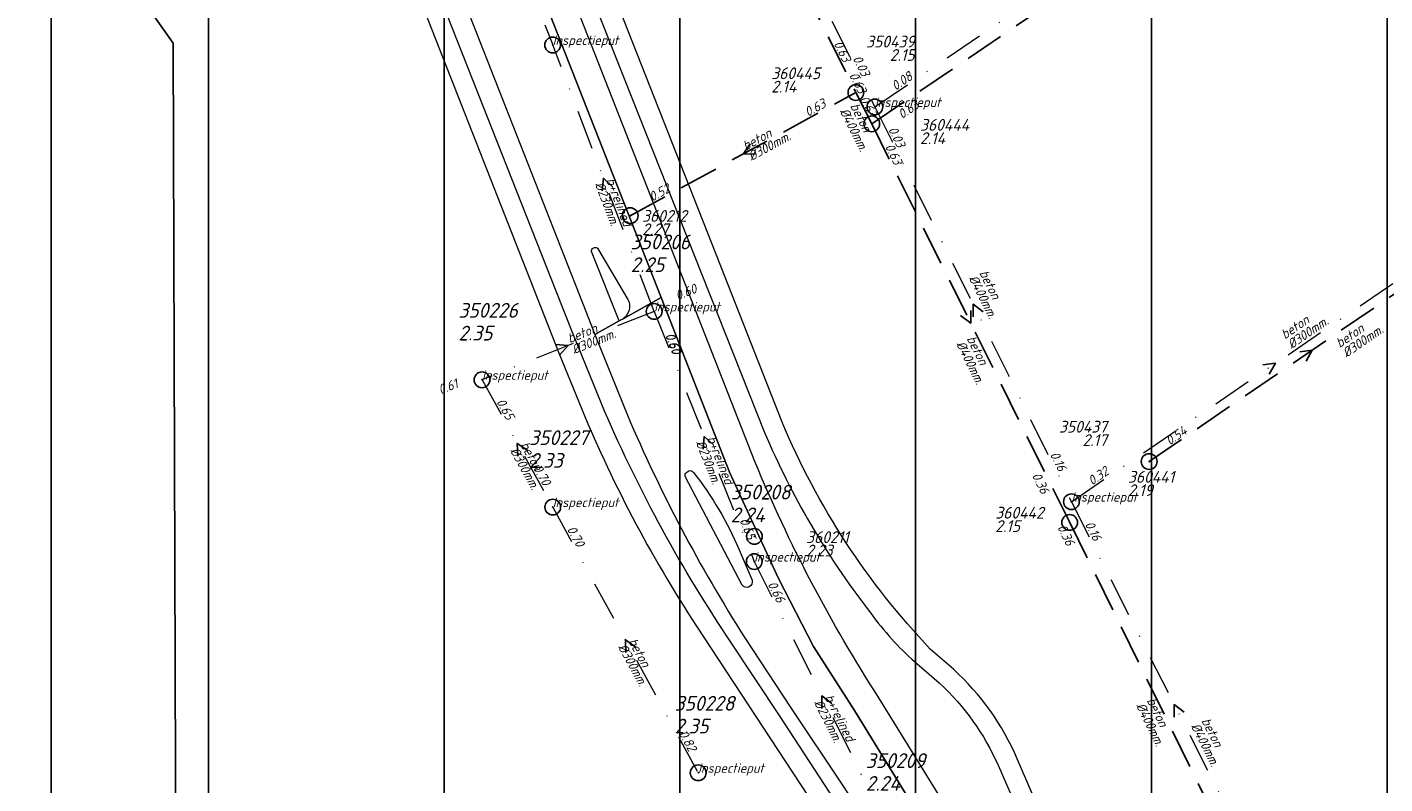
# Model space of a CAD drawing. Extents: x 148869 to 161638, y 453607 to 469810.
# Tile 488 of 656: x 155975 to 156147, y 462055 to 462151. Entities that reach past the tile are written whole.
import ezdxf
from ezdxf.enums import TextEntityAlignment as Align

# ---------------------------------------------------------------- set-up
doc = ezdxf.new("R2010")
doc.units = 0
doc.header["$PDMODE"] = 32
doc.header["$PDSIZE"] = 2
doc.linetypes.add('RI-HWA', pattern=[7.4, 5, -2.4])
doc.linetypes.add('RI-VWA', pattern=[11, 5, -3, 0, -3])
doc.layers.get('0').update_dxf_attribs({"linetype": 'CONTINUOUS'})
doc.layers.get('DEFPOINTS').update_dxf_attribs({"linetype": 'CONTINUOUS'})
for name, color, linetype in [('2022', 10, 'CONTINUOUS'), ('2022 hatch', 10, 'CONTINUOUS'), ('2024 hatch', 160, 'CONTINUOUS'), ('B-OI-RI-BOB-T18-niet meenemen', 252, 'CONTINUOUS'), ('B-OI-RI-DIAMETER-T18-niet meenemen', 252, 'CONTINUOUS'), ('B-OI-RI-HWA-PUTDEKSELHOOGTE-T25-niet meenemen', 252, 'CONTINUOUS'), ('B-OI-RI-HWA-PUTNUMMER-T25-niet meenemen', 252, 'CONTINUOUS'), ('B-OI-RI-HWA_TRANSPORTLEIDING-G-niet meenemen', 252, 'RI-HWA'), ('B-OI-RI-MATERIAAL-T18-niet meenemen', 252, 'CONTINUOUS'), ('B-OI-RI-STROOMRICHTING-S-niet meenemen', 252, 'CONTINUOUS'), ('B-OI-RI-VWA_PUTDEKSELHOOGTE-T25-niet meenemen', 252, 'CONTINUOUS'), ('gs dwa', 252, 'CONTINUOUS'), ('gs rwa', 252, 'CONTINUOUS')]:
    doc.layers.add(name, color=color, linetype=linetype)
for name, color, linetype, lineweight in [('B-OI-RI-STROOMRICHTING-S', 252, 'CONTINUOUS', 25), ('B-OI-RI-VWA-BOB-T18', 34, 'CONTINUOUS', 18), ('B-OI-RI-VWA-DIAMETER-T18', 34, 'CONTINUOUS', 18), ('B-OI-RI-VWA-MATERIAAL-T18', 34, 'CONTINUOUS', 18), ('B-OI-RI-VWA_PUTDEKSELHOOGTE-T25', 34, 'CONTINUOUS', 25), ('B-OI-RI-VWA_PUTNUMMER-T25', 34, 'CONTINUOUS', 25), ('B-OI-RI-VWA_RIOOLPUT-S', 34, 'CONTINUOUS', 25), ('B-OI-RI-VWA_TRANSPORTLEIDING-G', 34, 'RI-VWA', 18), ('B-OI-RI-VWA_TRANSPORTLEIDING-G-niet meenemen', 252, 'RI-VWA', 18), ('B-RO-VH-VERHARDING_ASFALT-GV', 251, 'CONTINUOUS', 18)]:
    doc.layers.add(name, color=color, linetype=linetype, lineweight=lineweight)
doc.styles.add('iso15', font='ISO.shx', dxfattribs={"oblique": 15})
doc.styles.add('NLCS-ISO-M500-T18_CURSIEF', font='NLCS-ISO.ttf', dxfattribs={"oblique": 15, "height": 0.9})
doc.styles.add('NLCS-ISO-M750-T25_CURSIEF', font='NLCS-ISO.ttf', dxfattribs={"oblique": 15, "height": 1.875})
doc.styles.add('NLCS-ISO-M750_CURSIEF', font='NLCS-ISO.ttf', dxfattribs={"oblique": 15})

# ---------------------------------------------------------------- blocks, each defined once
blk = doc.blocks.new('ACMAP_ANN_TEMPLATE_vwa-diam')
at = {"color": 0, "linetype": 'ByBlock', "style": 'NLCS-ISO-M500-T18_CURSIEF', "oblique": 15}
blk.add_attdef('vwa-diam', (0.3, -1.3), '', height=1.2, dxfattribs=at)
blk = doc.blocks.new('ACMAP_ANN_TEMPLATE_vwa-materiaal')
at = {"color": 0, "linetype": 'ByBlock', "style": 'NLCS-ISO-M500-T18_CURSIEF', "oblique": 15}
blk.add_attdef('vwa-mat', (0.3, 0.2), '', height=1.2, dxfattribs=at)
blk = doc.blocks.new('ACMAP_ANN_TEMPLATE_vwa-nap-l')
at = {"color": 0, "linetype": 'ByBlock', "style": 'NLCS-ISO-M500-T18_CURSIEF', "oblique": 15}
blk.add_attdef('vwa-nap-l', (3.3, 0.2), '', height=1.2, dxfattribs=at)
blk = doc.blocks.new('ACMAP_ANN_TEMPLATE_vwa-nap-r')
at = {"color": 0, "linetype": 'ByBlock', "style": 'NLCS-ISO-M500-T18_CURSIEF', "oblique": 15}
blk.add_attdef('vwa-nap-r', (-5.6, 0.2), '', height=1.2, dxfattribs=at)
blk = doc.blocks.new('ACMAP_ANN_TEMPLATE_type knoop')
at = {"layer": 'DEFPOINTS', "style": 'NLCS-ISO-M500-T18_CURSIEF', "oblique": 15}
blk.add_attdef('type_knoop', (0, 0), '', height=1.2, dxfattribs=at)
blk = doc.blocks.new('ACMAP_ANN_TEMPLATE_vwa-puth')
at = {"color": 0, "linetype": 'ByBlock', "style": 'NLCS-ISO-M750-T25_CURSIEF', "oblique": 15}
blk.add_attdef('vwa-puth', (-3, 5), '', height=1.88, dxfattribs=at)
blk = doc.blocks.new('ACMAP_ANN_TEMPLATE_vwa-putnr')
at = {"color": 0, "linetype": 'ByBlock', "style": 'NLCS-ISO-M750-T25_CURSIEF', "oblique": 15}
blk.add_attdef('vaw-putnr', (-3, 7.9), '', height=1.88, dxfattribs=at)
blk = doc.blocks.new('ACMAP_ANN_TEMPLATE_diam')
at = {"color": 0, "linetype": 'ByBlock', "style": 'iso15', "oblique": 15}
blk.add_attdef('diam', (0.5, -1.3), '', height=1.2, dxfattribs=at)
blk = doc.blocks.new('ACMAP_ANN_TEMPLATE_mat')
at = {"color": 0, "linetype": 'ByBlock', "style": 'iso15', "oblique": 15}
blk.add_attdef('mat', (0.5, 0.2), '', height=1.2, dxfattribs=at)
blk = doc.blocks.new('ACMAP_ANN_TEMPLATE_nap-l')
at = {"color": 0, "linetype": 'ByBlock', "style": 'iso15', "oblique": 15}
blk.add_attdef('nap-l', (3.3, 0.2), '', height=1.2, dxfattribs=at)
blk = doc.blocks.new('ACMAP_ANN_TEMPLATE_nap-r')
at = {"color": 0, "linetype": 'ByBlock', "style": 'iso15', "oblique": 15}
blk.add_attdef('nap-r', text='', height=1.2, dxfattribs=at).set_placement((-4.1, 0.2), align=Align.RIGHT)
blk = doc.blocks.new('ACMAP_ANN_TEMPLATE_puth-dwa')
at = {"color": 0, "linetype": 'ByBlock', "style": 'iso15', "oblique": 15}
blk.add_attdef('puth-dwa', text='', height=1.5, dxfattribs=at).set_placement((2.7, 1), align=Align.RIGHT)
blk = doc.blocks.new('ACMAP_ANN_TEMPLATE_putnr-dwa')
at = {"color": 0, "linetype": 'ByBlock', "style": 'iso15', "oblique": 15}
blk.add_attdef('putnr-dwa', text='', height=1.5, dxfattribs=at).set_placement((2.7, 2.7), align=Align.RIGHT)
blk = doc.blocks.new('ACMAP_ANN_TEMPLATE_puth-rwa')
at = {"color": 0, "linetype": 'ByBlock', "style": 'iso15', "oblique": 15}
blk.add_attdef('puth-rwa', (-2.7, -4.4), '', height=1.5, dxfattribs=at)
blk = doc.blocks.new('ACMAP_ANN_TEMPLATE_putnr-rwa')
at = {"color": 0, "linetype": 'ByBlock', "style": 'iso15', "oblique": 15}
blk.add_attdef('putnr-rwa', (-2.7, -2.7), '', height=1.5, dxfattribs=at)

msp = doc.modelspace()

# ---------------------------------------------------------------- hatches: boundary and pattern name
at = {"layer": '2022 hatch'}
h = msp.add_hatch(dxfattribs=at)
h.set_pattern_fill('ANSI31', color=256, scale=19.992, angle=45)
h.set_pattern_definition([(90, (0, 0), (-19.992, 0), [])])
h.paths.add_polyline_path([(155957.39, 462199.72), (155824.6, 462339.47), (155809.4, 462364.77), (155712.06, 462492.35), (155741.32, 462534.94), (155724.45, 462653.5), (155647.56, 462844.84), (155571.03, 462835.78), (155539.5, 462940.93), (155214.41, 462860.04), (154975.03, 462800.21), (154771.75, 462639.51), (154795.06, 462617.84), (154687.68, 462525.32), (154739.27, 462359.61), (154777.22, 462294.15), (154815.26, 462238.26), (154900.32, 462169.47), (154928.55, 462144.03), (154992.39, 461993.67), (155064.08, 461959.84), (155069.75, 461944.78), (155080.62, 461929.02), (155099.54, 461841.43), (155124.54, 461788.65), (155176.21, 461747.53), (155253.1, 461670.14), (155301.18, 461625.42), (155386.96, 461536.3), (155426.74, 461562.76), (155670.4, 461472.54), (155778.97, 461514.91), (155823.82, 461578.91), (155914.94, 461739.53), (155884.36, 461781.4), (155900.67, 461812.33), (155940.19, 461941.25), (155946.89, 461971.72), (155993.5, 462030.18), (155993.12, 462149.22)])
at = {"layer": '2024 hatch'}
h = msp.add_hatch(dxfattribs=at)
h.set_pattern_fill('ANSI31', color=256, scale=29.988, angle=45)
h.set_pattern_definition([(90, (0, 0), (-29.988, 0), [])])
h.paths.add_polyline_path([(155468.24, 462509.2), (155430.3, 462608.99), (155317.39, 462696.7), (155326.79, 462885.8), (155421.55, 463128.67), (155681.88, 463221.51), (155808.81, 463270.9), (155858.2, 463353.96), (156235.32, 463468.35), (156395.06, 463466.8), (156874.43, 463576.88), (157060.31, 463303.94), (157149.74, 462870.77), (157067.92, 462815.11), (157047.81, 462789.79), (157071.17, 462711.57), (156936.5, 462350.7), (156856.27, 462251.62), (156803.36, 462113.22), (156627.76, 461893.96), (156524.84, 461717.19), (156312.22, 461660.25), (156176.03, 461568.49), (155937.87, 461968.15)])

# ---------------------------------------------------------------- linework, layer by layer
at = {"layer": '2022', "flags": 128}
msp.add_lwpolyline([(155957.39, 462199.72), (155993.12, 462149.22), (155993.5, 462030.18), (155946.89, 461971.72)], dxfattribs=at)
at = {"layer": 'B-OI-RI-HWA_TRANSPORTLEIDING-G-niet meenemen'}
for p, q in [((156056.71, 462189.82), (156079.96, 462142.95)), ((156081.98, 462138.97), (156153.87, 462187.75)), ((156051.25, 462127.28), (156079.96, 462142.95)), ((156079.96, 462142.95), (156081.98, 462138.97)), ((156081.98, 462138.97), (156107.16, 462088.25)), ((156117.27, 462096), (156158.78, 462124.38)), ((156107.16, 462088.25), (156132.21, 462037.31))]:
    msp.add_line(p, q, dxfattribs=at)
at = {"layer": 'B-OI-RI-STROOMRICHTING-S', "color": 251}
for points in [[(156049.02, 462130.96), (156047.85, 462132.05), (156047.67, 462130.45)], [(156041.74, 462110.89), (156043.35, 462110.75), (156042.27, 462109.55)], [(156038.23, 462097.39), (156036.89, 462098.3), (156036.96, 462096.69)], [(156061.86, 462098.12), (156060.65, 462099.18), (156060.52, 462097.58)], [(156051.96, 462072.38), (156050.64, 462073.3), (156050.7, 462071.69)], [(156076.92, 462065.23), (156075.62, 462066.19), (156075.62, 462064.58)]]:
    msp.add_lwpolyline(points, dxfattribs=at)
at = {"layer": 'B-OI-RI-STROOMRICHTING-S-niet meenemen'}
for points in [[(156066.53, 462136.44), (156065.61, 462135.11), (156067.22, 462135.17)], [(156096.17, 462115.04), (156094.88, 462116.01), (156094.88, 462114.4)], [(156094.58, 462115.22), (156094.57, 462113.61), (156093.29, 462114.58)], [(156136.43, 462109.97), (156138.02, 462110.19), (156137.24, 462108.78)], [(156131.73, 462108.29), (156133.32, 462108.5), (156132.54, 462107.1)], [(156121.74, 462064.12), (156120.45, 462065.08), (156120.46, 462063.47)]]:
    msp.add_lwpolyline(points, dxfattribs=at)
at = {"layer": 'B-OI-RI-VWA_RIOOLPUT-S'}
for p in [(156041.39, 462149), (156054.3, 462115.1), (156032.4, 462106.4), (156041.4, 462090.2), (156067.03, 462083.27), (156059.9, 462056.4)]:
    msp.add_point(p, dxfattribs=at)
at = {"layer": 'B-OI-RI-VWA_TRANSPORTLEIDING-G', "color": 251}
for p, q in [((156016.45, 462213.7), (156041.39, 462149)), ((156054.3, 462115.1), (156041.39, 462149)), ((156054.3, 462115.1), (156032.4, 462106.4)), ((156054.3, 462115.1), (156067.03, 462083.27)), ((156032.4, 462106.4), (156041.4, 462090.2)), ((156041.4, 462090.2), (156059.9, 462056.4)), ((156067.03, 462083.27), (156084.22, 462049.11))]:
    msp.add_line(p, q, dxfattribs=at)
at = {"layer": 'B-OI-RI-VWA_TRANSPORTLEIDING-G-niet meenemen'}
for p, q in [((156057.08, 462191.77), (156082.38, 462141.12)), ((156082.38, 462141.12), (156154.32, 462189.93)), ((156082.38, 462141.12), (156107.38, 462090.89)), ((156107.38, 462090.89), (156159.26, 462126.11)), ((156107.38, 462090.89), (156133.52, 462039.28))]:
    msp.add_line(p, q, dxfattribs=at)
at = {"layer": 'B-RO-VH-VERHARDING_ASFALT-GV', "flags": 128}
for points in [[(156021.28, 462218.21), (156019.86, 462221.66), (156017.15, 462219.09), (156022.61, 462205.66), (156023.56, 462203.24), (156024.29, 462200.73), (156027.09, 462190.04), (156028.25, 462185.81), (156029.74, 462181.68), (156055.18, 462116.87), (156063.9, 462094.65), (156070.12, 462081.11), (156074.58, 462072.49), (156079.79, 462064.31), (156090.35, 462047.17), (156093.31, 462049.04), (156082.89, 462065.93)], [(156050.35, 462114.16), (156055.18, 462116.87), (156029.74, 462181.68), (156028.25, 462185.81), (156027.09, 462190.04), (156024.29, 462200.73), (156023.56, 462203.24), (156022.61, 462205.66), (156017.15, 462219.09), (156012.36, 462214.54), (156013.81, 462211.19), (156015.63, 462206.86)], [(156004.6, 462203.6), (156008.5, 462195.57), (156042.21, 462109.7), (156044.7, 462103.6)], [(156013.46, 462196.99), (156045.64, 462114.99), (156046.77, 462112.16), (156049.86, 462113.92), (156046.34, 462122.71)], [(156048.04, 462102.33), (156043.75, 462112.86), (156011.19, 462195.41)], [(156067.1, 462096.02), (156058.25, 462118.6), (156033.08, 462182.74)], [(156070.58, 462100.99), (156062.69, 462121.09), (156046.64, 462161.92)], [(156044.27, 462160.51), (156060.38, 462119.79), (156068.34, 462099.69)], [(156047.11, 462123.16), (156050.97, 462116.61)], [(156106.53, 462021.71), (156107.33, 462020.44), (156108.99, 462017.93), (156110.06, 462016.24), (156112.57, 462017.9), (156111.56, 462019.6), (156109.91, 462022.16), (156094.67, 462040.2), (156090.35, 462047.17), (156079.79, 462064.31), (156074.58, 462072.49), (156070.12, 462081.11), (156063.9, 462094.65), (156055.18, 462116.87), (156050.35, 462114.16), (156050.32, 462114.15)], [(156049.86, 462113.92), (156046.77, 462112.16), (156050.89, 462101.91)], [(156058.44, 462094.64), (156058.72, 462094.83)], [(156065.48, 462080.28), (156058.23, 462094.09)], [(156065.12, 462084.77), (156066.76, 462080.89)], [(156059.69, 462075.06), (156074.77, 462052.07), (156093.01, 462024.51), (156097.01, 462018.3)], [(156097.01, 462018.3), (156101.87, 462010.98), (156104.05, 462012.41), (156093.46, 462028.59), (156076.61, 462053.95), (156070.26, 462063.67), (156064.06, 462073.04)], [(156065.83, 462073.58), (156071.7, 462064.65), (156078.19, 462054.95), (156094.4, 462030.16), (156105.54, 462013.38), (156108.1, 462015.03)], [(156092.37, 462069.57), (156089.43, 462072.15)], [(156087.07, 462070.86), (156090.56, 462067.85)], [(156098.05, 462057.36), (156110.37, 462029.06), (156111.88, 462025.62)], [(156113.83, 462027.89), (156113.29, 462028.75), (156112.56, 462030.22), (156100.49, 462058.18)]]:
    msp.add_lwpolyline(points, dxfattribs=at)
at = {"layer": 'B-RO-VH-VERHARDING_ASFALT-GV'}
for points in [[(156046.34, 462122.71, -0.660024), (156047.11, 462123.16)], [(156050.97, 462116.61, -0.372475), (156050.35, 462114.16)], [(156050.32, 462114.15, -0.067844), (156049.86, 462113.92)], [(156044.7, 462103.6, 0.048112), (156059.69, 462075.06)], [(156064.06, 462073.04, -0.046675), (156048.04, 462102.33)], [(156050.89, 462101.91, 0.04106), (156065.83, 462073.58)], [(156089.43, 462072.15, -0.090977), (156070.58, 462100.99)], [(156068.34, 462099.69, 0.063028), (156081.54, 462077.12)], [(156058.23, 462094.09, -0.261097), (156058.44, 462094.64)], [(156058.72, 462094.83, -0.343732), (156059.31, 462094.62)], [(156059.31, 462094.62, -0.064669), (156065.12, 462084.77)], [(156082.89, 462065.93, -0.045129), (156067.1, 462096.02)], [(156066.76, 462080.89, -0.821354), (156065.48, 462080.28)], [(156081.54, 462077.12, 0.052627), (156087.07, 462070.86)], [(156100.49, 462058.18, 0.106491), (156092.37, 462069.57)], [(156090.56, 462067.85, -0.102215), (156098.05, 462057.36)]]:
    msp.add_lwpolyline(points, format="xyb", dxfattribs=at)
at = {"layer": 'gs dwa'}
for p in [(156082.38, 462141.12), (156107.38, 462090.89)]:
    msp.add_point(p, dxfattribs=at)
at = {"layer": 'gs rwa'}
for p in [(156079.96, 462142.95), (156081.98, 462138.97), (156051.25, 462127.28), (156117.27, 462096), (156107.16, 462088.25), (156067.05, 462086.48)]:
    msp.add_point(p, dxfattribs=at)

# ---------------------------------------------------------------- block references
at = {"layer": 'B-OI-RI-BOB-T18-niet meenemen'}
ref = msp.add_blockref('ACMAP_ANN_TEMPLATE_nap-r', (156079.96, 462142.95), dxfattribs=dict(at, rotation=296.3916922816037))
ref.add_attrib('nap-r', '0.63', dxfattribs={"layer": '0', "color": 0, "linetype": 'ByBlock', "height": 1.2, "rotation": 296.3917, "style": 'NLCS-ISO-M750_CURSIEF', "oblique": 15}).set_placement((156078.32, 462146.71), align=Align.RIGHT)
ref = msp.add_blockref('ACMAP_ANN_TEMPLATE_nap-r', (156082.38, 462141.12), dxfattribs=dict(at, rotation=296.5474012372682))
ref.add_attrib('nap-r', '0.03', dxfattribs={"layer": '0', "color": 0, "linetype": 'ByBlock', "height": 1.2, "rotation": 296.5474, "style": 'NLCS-ISO-M750_CURSIEF', "oblique": 15}).set_placement((156080.73, 462144.88), align=Align.RIGHT)
ref = msp.add_blockref('ACMAP_ANN_TEMPLATE_nap-r', (156081.98, 462138.97), dxfattribs=dict(at, rotation=296.8978955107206))
ref.add_attrib('nap-r', '0.63', dxfattribs={"layer": '0', "color": 0, "linetype": 'ByBlock', "height": 1.2, "rotation": 296.8979, "style": 'NLCS-ISO-M750_CURSIEF', "oblique": 15}).set_placement((156080.31, 462142.71), align=Align.RIGHT)
ref = msp.add_blockref('ACMAP_ANN_TEMPLATE_nap-l', (156082.38, 462141.12), dxfattribs=dict(at, rotation=34.15546793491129))
ref.add_attrib('nap-l', '0.08', (156085, 462143.14), dxfattribs={"layer": '0', "color": 0, "linetype": 'ByBlock', "height": 1.2, "rotation": 34.1555, "style": 'NLCS-ISO-M750_CURSIEF', "oblique": 15})
ref = msp.add_blockref('ACMAP_ANN_TEMPLATE_nap-r', (156079.96, 462142.95), dxfattribs=dict(at, rotation=28.62094397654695))
ref.add_attrib('nap-r', '0.63', dxfattribs={"layer": '0', "color": 0, "linetype": 'ByBlock', "height": 1.2, "rotation": 28.6209, "style": 'NLCS-ISO-M750_CURSIEF', "oblique": 15}).set_placement((156076.27, 462141.16), align=Align.RIGHT)
ref = msp.add_blockref('ACMAP_ANN_TEMPLATE_nap-l', (156078.71, 462145), dxfattribs=dict(at, rotation=296.8978955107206))
ref.add_attrib('nap-l', '0.63', (156080.38, 462142.15), dxfattribs={"layer": '0', "color": 0, "linetype": 'ByBlock', "height": 1.2, "rotation": 296.8979, "style": 'NLCS-ISO-M750_CURSIEF', "oblique": 15})
ref = msp.add_blockref('ACMAP_ANN_TEMPLATE_nap-l', (156083.21, 462137.51), dxfattribs=dict(at, rotation=34.15998690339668))
ref.add_attrib('nap-l', '0.63', (156085.83, 462139.53), dxfattribs={"layer": '0', "color": 0, "linetype": 'ByBlock', "height": 1.2, "rotation": 34.16, "style": 'NLCS-ISO-M750_CURSIEF', "oblique": 15})
ref = msp.add_blockref('ACMAP_ANN_TEMPLATE_nap-l', (156082.38, 462141.12), dxfattribs=dict(at, rotation=296.4618502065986))
ref.add_attrib('nap-l', '0.03', (156084.03, 462138.26), dxfattribs={"layer": '0', "color": 0, "linetype": 'ByBlock', "height": 1.2, "rotation": 296.4619, "style": 'NLCS-ISO-M750_CURSIEF', "oblique": 15})
ref = msp.add_blockref('ACMAP_ANN_TEMPLATE_nap-l', (156081.98, 462138.97), dxfattribs=dict(at, rotation=296.4016945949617))
ref.add_attrib('nap-l', '0.63', (156083.63, 462136.1), dxfattribs={"layer": '0', "color": 0, "linetype": 'ByBlock', "height": 1.2, "rotation": 296.4017, "style": 'NLCS-ISO-M750_CURSIEF', "oblique": 15})
ref = msp.add_blockref('ACMAP_ANN_TEMPLATE_nap-l', (156051.25, 462127.28), dxfattribs=dict(at, rotation=28.62094397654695))
ref.add_attrib('nap-l', '0.52', (156054.05, 462129.04), dxfattribs={"layer": '0', "color": 0, "linetype": 'ByBlock', "height": 1.2, "rotation": 28.6209, "style": 'NLCS-ISO-M750_CURSIEF', "oblique": 15})
ref = msp.add_blockref('ACMAP_ANN_TEMPLATE_nap-l', (156117.27, 462096), dxfattribs=dict(at, rotation=34.36757641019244))
ref.add_attrib('nap-l', '0.54', (156119.88, 462098.02), dxfattribs={"layer": '0', "color": 0, "linetype": 'ByBlock', "height": 1.2, "rotation": 34.3676, "style": 'NLCS-ISO-M750_CURSIEF', "oblique": 15})
ref = msp.add_blockref('ACMAP_ANN_TEMPLATE_nap-r', (156107.38, 462090.89), dxfattribs=dict(at, rotation=296.4618502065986))
ref.add_attrib('nap-r', '0.16', dxfattribs={"layer": '0', "color": 0, "linetype": 'ByBlock', "height": 1.2, "rotation": 296.4619, "style": 'NLCS-ISO-M750_CURSIEF', "oblique": 15}).set_placement((156105.74, 462094.65), align=Align.RIGHT)
ref = msp.add_blockref('ACMAP_ANN_TEMPLATE_nap-r', (156105.18, 462088.01), dxfattribs=dict(at, rotation=296.4016945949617))
ref.add_attrib('nap-r', '0.36', dxfattribs={"layer": '0', "color": 0, "linetype": 'ByBlock', "height": 1.2, "rotation": 296.4017, "style": 'NLCS-ISO-M750_CURSIEF', "oblique": 15}).set_placement((156103.54, 462091.77), align=Align.RIGHT)
ref = msp.add_blockref('ACMAP_ANN_TEMPLATE_nap-l', (156107.38, 462090.89), dxfattribs=dict(at, rotation=34.17511298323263))
ref.add_attrib('nap-l', '0.32', (156110, 462092.91), dxfattribs={"layer": '0', "color": 0, "linetype": 'ByBlock', "height": 1.2, "rotation": 34.1751, "style": 'NLCS-ISO-M750_CURSIEF', "oblique": 15})
ref = msp.add_blockref('ACMAP_ANN_TEMPLATE_nap-l', (156103.91, 462090.51), dxfattribs=dict(at, rotation=296.1867445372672))
ref.add_attrib('nap-l', '0.36', (156105.55, 462087.64), dxfattribs={"layer": '0', "color": 0, "linetype": 'ByBlock', "height": 1.2, "rotation": 296.1867, "style": 'NLCS-ISO-M750_CURSIEF', "oblique": 15})
ref = msp.add_blockref('ACMAP_ANN_TEMPLATE_nap-l', (156107.38, 462090.89), dxfattribs=dict(at, rotation=296.8578214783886))
ref.add_attrib('nap-l', '0.16', (156109.05, 462088.04), dxfattribs={"layer": '0', "color": 0, "linetype": 'ByBlock', "height": 1.2, "rotation": 296.8578, "style": 'NLCS-ISO-M750_CURSIEF', "oblique": 15})
at = {"layer": 'B-OI-RI-DIAMETER-T18-niet meenemen'}
ref = msp.add_blockref('ACMAP_ANN_TEMPLATE_diam', (156078.79, 462141.62), dxfattribs=dict(at, rotation=296.8978955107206))
ref.add_attrib('diam', '%%c400mm.', (156077.86, 462140.59), dxfattribs={"layer": '0', "color": 0, "linetype": 'ByBlock', "height": 1.2, "rotation": 296.8979, "style": 'NLCS-ISO-M750_CURSIEF', "oblique": 15})
ref = msp.add_blockref('ACMAP_ANN_TEMPLATE_diam', (156065.61, 462135.11), dxfattribs=dict(at, rotation=28.62094397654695))
ref.add_attrib('diam', '%%c300mm.', (156066.67, 462134.21), dxfattribs={"layer": '0', "color": 0, "linetype": 'ByBlock', "height": 1.2, "rotation": 28.6209, "style": 'NLCS-ISO-M750_CURSIEF', "oblique": 15})
ref = msp.add_blockref('ACMAP_ANN_TEMPLATE_diam', (156095.22, 462120.37), dxfattribs=dict(at, rotation=296.4618502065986))
ref.add_attrib('diam', '%%c400mm.', (156094.28, 462119.35), dxfattribs={"layer": '0', "color": 0, "linetype": 'ByBlock', "height": 1.2, "rotation": 296.4619, "style": 'NLCS-ISO-M750_CURSIEF', "oblique": 15})
ref = msp.add_blockref('ACMAP_ANN_TEMPLATE_diam', (156134.23, 462111.07), dxfattribs=dict(at, rotation=34.17511298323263))
ref.add_attrib('diam', '%%c300mm.', (156135.37, 462110.28), dxfattribs={"layer": '0', "color": 0, "linetype": 'ByBlock', "height": 1.2, "rotation": 34.1751, "style": 'NLCS-ISO-M750_CURSIEF', "oblique": 15})
ref = msp.add_blockref('ACMAP_ANN_TEMPLATE_diam', (156141.21, 462109.98), dxfattribs=dict(at, rotation=34.36757641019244))
ref.add_attrib('diam', '%%c300mm.', (156142.36, 462109.19), dxfattribs={"layer": '0', "color": 0, "linetype": 'ByBlock', "height": 1.2, "rotation": 34.3676, "style": 'NLCS-ISO-M750_CURSIEF', "oblique": 15})
ref = msp.add_blockref('ACMAP_ANN_TEMPLATE_diam', (156093.62, 462112), dxfattribs=dict(at, rotation=296.4016945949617))
ref.add_attrib('diam', '%%c400mm.', (156092.68, 462110.98), dxfattribs={"layer": '0', "color": 0, "linetype": 'ByBlock', "height": 1.2, "rotation": 296.4017, "style": 'NLCS-ISO-M750_CURSIEF', "oblique": 15})
ref = msp.add_blockref('ACMAP_ANN_TEMPLATE_diam', (156116.52, 462065.98), dxfattribs=dict(at, rotation=296.1867445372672))
ref.add_attrib('diam', '%%c400mm.', (156115.57, 462064.95), dxfattribs={"layer": '0', "color": 0, "linetype": 'ByBlock', "height": 1.2, "rotation": 296.1867, "style": 'NLCS-ISO-M750_CURSIEF', "oblique": 15})
ref = msp.add_blockref('ACMAP_ANN_TEMPLATE_diam', (156123.47, 462063.38), dxfattribs=dict(at, rotation=296.8578214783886))
ref.add_attrib('diam', '%%c400mm.', (156122.54, 462062.35), dxfattribs={"layer": '0', "color": 0, "linetype": 'ByBlock', "height": 1.2, "rotation": 296.8578, "style": 'NLCS-ISO-M750_CURSIEF', "oblique": 15})
at = {"layer": 'B-OI-RI-HWA-PUTDEKSELHOOGTE-T25-niet meenemen'}
ref = msp.add_blockref('ACMAP_ANN_TEMPLATE_puth-rwa', (156071.89, 462147.35), dxfattribs=at)
ref.add_attrib('puth-rwa', '2.14', (156069.19, 462142.95), dxfattribs={"layer": '0', "color": 0, "linetype": 'ByBlock', "height": 1.5, "style": 'NLCS-ISO-M750_CURSIEF', "oblique": 15})
ref = msp.add_blockref('ACMAP_ANN_TEMPLATE_puth-rwa', (156090.82, 462140.79), dxfattribs=at)
ref.add_attrib('puth-rwa', '2.14', (156088.12, 462136.39), dxfattribs={"layer": '0', "color": 0, "linetype": 'ByBlock', "height": 1.5, "style": 'NLCS-ISO-M750_CURSIEF', "oblique": 15})
ref = msp.add_blockref('ACMAP_ANN_TEMPLATE_puth-rwa', (156055.46, 462129.2), dxfattribs=at)
ref.add_attrib('puth-rwa', '2.27', (156052.76, 462124.8), dxfattribs={"layer": '0', "color": 0, "linetype": 'ByBlock', "height": 1.5, "style": 'NLCS-ISO-M750_CURSIEF', "oblique": 15})
ref = msp.add_blockref('ACMAP_ANN_TEMPLATE_puth-rwa', (156117.27, 462096), dxfattribs=at)
ref.add_attrib('puth-rwa', '2.19', (156114.57, 462091.6), dxfattribs={"layer": '0', "color": 0, "linetype": 'ByBlock', "height": 1.5, "style": 'NLCS-ISO-M750_CURSIEF', "oblique": 15})
ref = msp.add_blockref('ACMAP_ANN_TEMPLATE_puth-rwa', (156100.39, 462091.44), dxfattribs=at)
ref.add_attrib('puth-rwa', '2.15', (156097.69, 462087.04), dxfattribs={"layer": '0', "color": 0, "linetype": 'ByBlock', "height": 1.5, "style": 'NLCS-ISO-M750_CURSIEF', "oblique": 15})
ref = msp.add_blockref('ACMAP_ANN_TEMPLATE_puth-rwa', (156076.33, 462088.33), dxfattribs=at)
ref.add_attrib('puth-rwa', '2.23', (156073.63, 462083.93), dxfattribs={"layer": '0', "color": 0, "linetype": 'ByBlock', "height": 1.5, "style": 'NLCS-ISO-M750_CURSIEF', "oblique": 15})
at = {"layer": 'B-OI-RI-HWA-PUTNUMMER-T25-niet meenemen'}
ref = msp.add_blockref('ACMAP_ANN_TEMPLATE_putnr-rwa', (156071.89, 462147.35), dxfattribs=at)
ref.add_attrib('putnr-rwa', '360445', (156069.19, 462144.65), dxfattribs={"layer": '0', "color": 0, "linetype": 'ByBlock', "height": 1.5, "style": 'NLCS-ISO-M750_CURSIEF', "oblique": 15})
ref = msp.add_blockref('ACMAP_ANN_TEMPLATE_putnr-rwa', (156090.82, 462140.79), dxfattribs=at)
ref.add_attrib('putnr-rwa', '360444', (156088.12, 462138.09), dxfattribs={"layer": '0', "color": 0, "linetype": 'ByBlock', "height": 1.5, "style": 'NLCS-ISO-M750_CURSIEF', "oblique": 15})
ref = msp.add_blockref('ACMAP_ANN_TEMPLATE_putnr-rwa', (156055.46, 462129.2), dxfattribs=at)
ref.add_attrib('putnr-rwa', '360212', (156052.76, 462126.5), dxfattribs={"layer": '0', "color": 0, "linetype": 'ByBlock', "height": 1.5, "style": 'NLCS-ISO-M750_CURSIEF', "oblique": 15})
ref = msp.add_blockref('ACMAP_ANN_TEMPLATE_putnr-rwa', (156117.27, 462096), dxfattribs=at)
ref.add_attrib('putnr-rwa', '360441', (156114.57, 462093.3), dxfattribs={"layer": '0', "color": 0, "linetype": 'ByBlock', "height": 1.5, "style": 'NLCS-ISO-M750_CURSIEF', "oblique": 15})
ref = msp.add_blockref('ACMAP_ANN_TEMPLATE_putnr-rwa', (156100.39, 462091.44), dxfattribs=at)
ref.add_attrib('putnr-rwa', '360442', (156097.69, 462088.74), dxfattribs={"layer": '0', "color": 0, "linetype": 'ByBlock', "height": 1.5, "style": 'NLCS-ISO-M750_CURSIEF', "oblique": 15})
ref = msp.add_blockref('ACMAP_ANN_TEMPLATE_putnr-rwa', (156076.33, 462088.33), dxfattribs=at)
ref.add_attrib('putnr-rwa', '360211', (156073.63, 462085.63), dxfattribs={"layer": '0', "color": 0, "linetype": 'ByBlock', "height": 1.5, "style": 'NLCS-ISO-M750_CURSIEF', "oblique": 15})
at = {"layer": 'B-OI-RI-MATERIAAL-T18-niet meenemen'}
ref = msp.add_blockref('ACMAP_ANN_TEMPLATE_mat', (156078.79, 462141.62), dxfattribs=dict(at, rotation=296.8978955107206))
ref.add_attrib('mat', 'beton', (156079.19, 462141.26), dxfattribs={"layer": '0', "color": 0, "linetype": 'ByBlock', "height": 1.2, "rotation": 296.8979, "style": 'NLCS-ISO-M750_CURSIEF', "oblique": 15})
ref = msp.add_blockref('ACMAP_ANN_TEMPLATE_mat', (156065.61, 462135.11), dxfattribs=dict(at, rotation=28.62094397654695))
ref.add_attrib('mat', 'beton', (156065.95, 462135.53), dxfattribs={"layer": '0', "color": 0, "linetype": 'ByBlock', "height": 1.2, "rotation": 28.6209, "style": 'NLCS-ISO-M750_CURSIEF', "oblique": 15})
ref = msp.add_blockref('ACMAP_ANN_TEMPLATE_mat', (156095.22, 462120.37), dxfattribs=dict(at, rotation=296.4618502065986))
ref.add_attrib('mat', 'beton', (156095.62, 462120.01), dxfattribs={"layer": '0', "color": 0, "linetype": 'ByBlock', "height": 1.2, "rotation": 296.4619, "style": 'NLCS-ISO-M750_CURSIEF', "oblique": 15})
ref = msp.add_blockref('ACMAP_ANN_TEMPLATE_mat', (156134.23, 462111.07), dxfattribs=dict(at, rotation=34.17511298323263))
ref.add_attrib('mat', 'beton', (156134.53, 462111.52), dxfattribs={"layer": '0', "color": 0, "linetype": 'ByBlock', "height": 1.2, "rotation": 34.1751, "style": 'NLCS-ISO-M750_CURSIEF', "oblique": 15})
ref = msp.add_blockref('ACMAP_ANN_TEMPLATE_mat', (156141.21, 462109.98), dxfattribs=dict(at, rotation=34.36757641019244))
ref.add_attrib('mat', 'beton', (156141.51, 462110.43), dxfattribs={"layer": '0', "color": 0, "linetype": 'ByBlock', "height": 1.2, "rotation": 34.3676, "style": 'NLCS-ISO-M750_CURSIEF', "oblique": 15})
ref = msp.add_blockref('ACMAP_ANN_TEMPLATE_mat', (156093.62, 462112), dxfattribs=dict(at, rotation=296.4016945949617))
ref.add_attrib('mat', 'beton', (156094.02, 462111.65), dxfattribs={"layer": '0', "color": 0, "linetype": 'ByBlock', "height": 1.2, "rotation": 296.4017, "style": 'NLCS-ISO-M750_CURSIEF', "oblique": 15})
ref = msp.add_blockref('ACMAP_ANN_TEMPLATE_mat', (156116.52, 462065.98), dxfattribs=dict(at, rotation=296.1867445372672))
ref.add_attrib('mat', 'beton', (156116.92, 462065.62), dxfattribs={"layer": '0', "color": 0, "linetype": 'ByBlock', "height": 1.2, "rotation": 296.1867, "style": 'NLCS-ISO-M750_CURSIEF', "oblique": 15})
ref = msp.add_blockref('ACMAP_ANN_TEMPLATE_mat', (156123.47, 462063.38), dxfattribs=dict(at, rotation=296.8578214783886))
ref.add_attrib('mat', 'beton', (156123.88, 462063.03), dxfattribs={"layer": '0', "color": 0, "linetype": 'ByBlock', "height": 1.2, "rotation": 296.8578, "style": 'NLCS-ISO-M750_CURSIEF', "oblique": 15})
at = {"layer": 'B-OI-RI-VWA-BOB-T18', "color": 251}
for name, p, rotation, values in [('ACMAP_ANN_TEMPLATE_vwa-nap-l', (156054.3, 462115.1), 21.66595872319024, {'vwa-nap-l': '0.60'}), ('ACMAP_ANN_TEMPLATE_vwa-nap-l', (156054.3, 462115.1), 290.8481322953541, {'vwa-nap-l': '0.60'}), ('ACMAP_ANN_TEMPLATE_vwa-nap-l', (156054.3, 462115.1), 291.7983058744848, {'vwa-nap-l': '0.60'}), ('ACMAP_ANN_TEMPLATE_vwa-nap-r', (156032.4, 462106.4), 21.66595872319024, {'vwa-nap-r': '0.61'}), ('ACMAP_ANN_TEMPLATE_vwa-nap-l', (156032.4, 462106.4), 299.0546040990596, {'vwa-nap-l': '0.65'}), ('ACMAP_ANN_TEMPLATE_vwa-nap-r', (156041.4, 462090.2), 299.0546040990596, {'vwa-nap-r': '0.70'}), ('ACMAP_ANN_TEMPLATE_vwa-nap-l', (156041.4, 462090.2), 298.6935313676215, {'vwa-nap-l': '0.70'}), ('ACMAP_ANN_TEMPLATE_vwa-nap-r', (156067.03, 462083.27), 291.7983058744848, {'vwa-nap-r': '0.65'}), ('ACMAP_ANN_TEMPLATE_vwa-nap-l', (156067.03, 462083.27), 296.7124613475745, {'vwa-nap-l': '0.66'}), ('ACMAP_ANN_TEMPLATE_vwa-nap-r', (156059.9, 462056.4), 298.6935313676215, {'vwa-nap-r': '0.82'})]:
    msp.add_blockref(name, p, dxfattribs=dict(at, rotation=rotation)).add_auto_attribs(values)
at = {"layer": 'B-OI-RI-VWA-DIAMETER-T18', "color": 251}
for p, rotation, values in [((156047.85, 462132.05), 290.8481322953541, {'vwa-diam': '%%c230mm.'}), ((156043.35, 462110.75), 21.66595872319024, {'vwa-diam': '%%c300mm.'}), ((156060.67, 462099.18), 291.7983058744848, {'vwa-diam': '%%c230mm.'}), ((156036.9, 462098.3), 299.0546040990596, {'vwa-diam': '%%c300mm.'}), ((156050.65, 462073.3), 298.6935313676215, {'vwa-diam': '%%c300mm.'}), ((156075.62, 462066.19), 296.7124613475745, {'vwa-diam': '%%c230mm.'})]:
    msp.add_blockref('ACMAP_ANN_TEMPLATE_vwa-diam', p, dxfattribs=dict(at, rotation=rotation)).add_auto_attribs(values)
at = {"layer": 'B-OI-RI-VWA-MATERIAAL-T18', "color": 251}
for p, rotation, values in [((156047.85, 462132.05), 290.8481322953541, {'vwa-mat': 'b+relined'}), ((156043.35, 462110.75), 21.66595872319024, {'vwa-mat': 'beton'}), ((156036.9, 462098.3), 299.0546040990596, {'vwa-mat': 'beton'}), ((156060.67, 462099.18), 291.7983058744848, {'vwa-mat': 'b+relined'}), ((156050.65, 462073.3), 298.6935313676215, {'vwa-mat': 'beton'}), ((156075.62, 462066.19), 296.7124613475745, {'vwa-mat': 'b+relined'})]:
    msp.add_blockref('ACMAP_ANN_TEMPLATE_vwa-materiaal', p, dxfattribs=dict(at, rotation=rotation)).add_auto_attribs(values)
at = {"layer": 'B-OI-RI-VWA_PUTDEKSELHOOGTE-T25', "color": 251}
for p, values in [((156054.3, 462115.1), {'vwa-puth': '2.25'}), ((156032.4, 462106.4), {'vwa-puth': '2.35'}), ((156041.4, 462090.2), {'vwa-puth': '2.33'}), ((156067.03, 462083.27), {'vwa-puth': '2.24'}), ((156059.9, 462056.4), {'vwa-puth': '2.35'}), ((156084.22, 462049.11), {'vwa-puth': '2.24'})]:
    msp.add_blockref('ACMAP_ANN_TEMPLATE_vwa-puth', p, dxfattribs=at).add_auto_attribs(values)
at = {"layer": 'B-OI-RI-VWA_PUTDEKSELHOOGTE-T25-niet meenemen'}
ref = msp.add_blockref('ACMAP_ANN_TEMPLATE_putnr-dwa', (156084.73, 462145.98), dxfattribs=at)
ref.add_attrib('putnr-dwa', '350439', dxfattribs={"layer": '0', "color": 0, "linetype": 'ByBlock', "height": 1.5, "style": 'NLCS-ISO-M750_CURSIEF', "oblique": 15}).set_placement((156087.43, 462148.68), align=Align.RIGHT)
ref = msp.add_blockref('ACMAP_ANN_TEMPLATE_puth-dwa', (156084.73, 462145.98), dxfattribs=at)
ref.add_attrib('puth-dwa', '2.15', dxfattribs={"layer": '0', "color": 0, "linetype": 'ByBlock', "height": 1.5, "style": 'NLCS-ISO-M750_CURSIEF', "oblique": 15}).set_placement((156087.43, 462146.98), align=Align.RIGHT)
ref = msp.add_blockref('ACMAP_ANN_TEMPLATE_putnr-dwa', (156109.21, 462096.98), dxfattribs=at)
ref.add_attrib('putnr-dwa', '350437', dxfattribs={"layer": '0', "color": 0, "linetype": 'ByBlock', "height": 1.5, "style": 'NLCS-ISO-M750_CURSIEF', "oblique": 15}).set_placement((156111.91, 462099.68), align=Align.RIGHT)
ref = msp.add_blockref('ACMAP_ANN_TEMPLATE_puth-dwa', (156109.21, 462096.98), dxfattribs=at)
ref.add_attrib('puth-dwa', '2.17', dxfattribs={"layer": '0', "color": 0, "linetype": 'ByBlock', "height": 1.5, "style": 'NLCS-ISO-M750_CURSIEF', "oblique": 15}).set_placement((156111.91, 462097.98), align=Align.RIGHT)
at = {"layer": 'B-OI-RI-VWA_PUTNUMMER-T25', "color": 251}
for p, values in [((156054.3, 462115.1), {'vaw-putnr': '350206'}), ((156032.4, 462106.4), {'vaw-putnr': '350226'}), ((156041.4, 462090.2), {'vaw-putnr': '350227'}), ((156067.03, 462083.27), {'vaw-putnr': '350208'}), ((156059.9, 462056.4), {'vaw-putnr': '350228'}), ((156084.22, 462049.11), {'vaw-putnr': '350209'})]:
    msp.add_blockref('ACMAP_ANN_TEMPLATE_vwa-putnr', p, dxfattribs=at).add_auto_attribs(values)
at = {"layer": 'DEFPOINTS'}
for p in [(156041.39, 462149), (156082.38, 462141.12), (156054.3, 462115.1), (156032.4, 462106.4), (156041.4, 462090.2), (156107.38, 462090.89), (156067.03, 462083.27), (156059.9, 462056.4)]:
    msp.add_blockref('ACMAP_ANN_TEMPLATE_type knoop', p, dxfattribs=at).add_auto_attribs({'type_knoop': 'inspectieput'})

doc.saveas('drawing.dxf')
